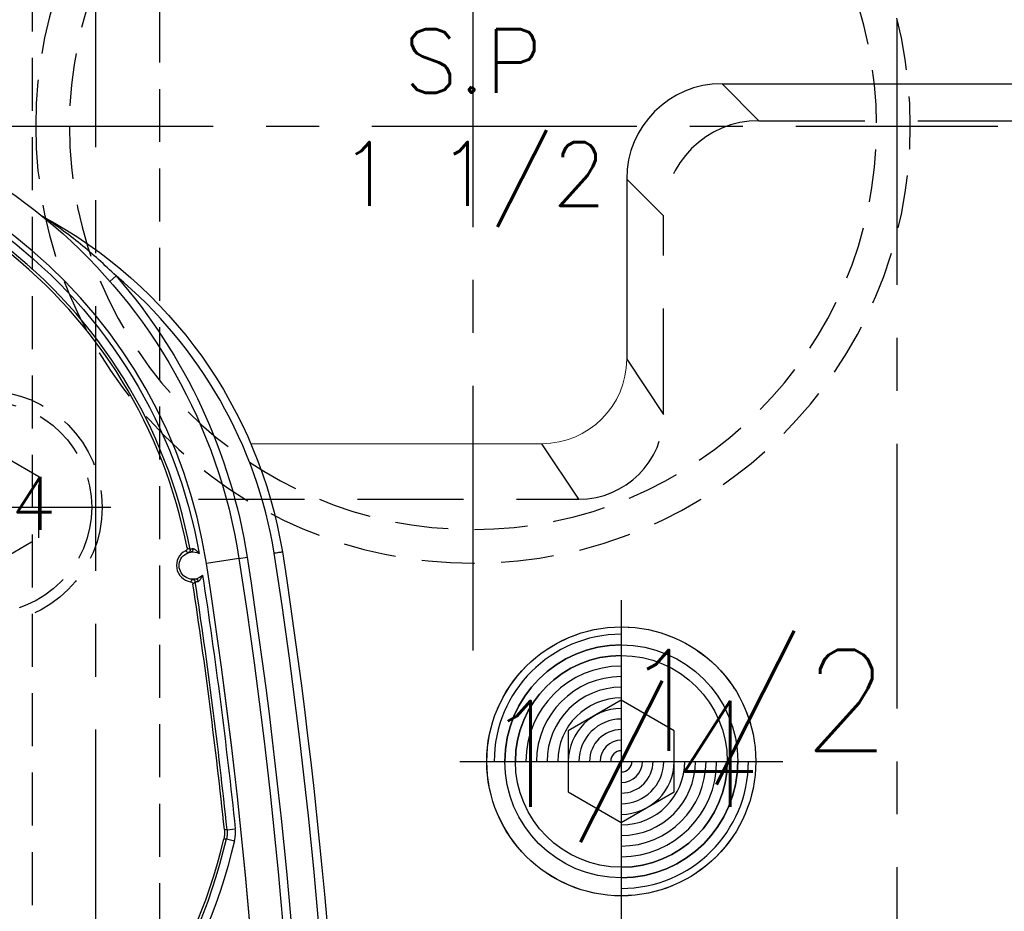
# Model space of a CAD drawing. Extents: x 2651 to 11825, y -3833 to 1075.
# Tile 260 of 656: x 4130 to 4177, y 311 to 353. Entities that reach past the tile are written whole.
import ezdxf
from ezdxf.enums import TextEntityAlignment as Align

# ---------------------------------------------------------------- set-up
doc = ezdxf.new("R2010")
doc.units = 0
doc.header["$LTSCALE"] = 10
for name, pattern in [('CENTER', [2, 1.25, -0.25, 0.25, -0.25]), ('DASHED', [0.75, 0.5, -0.25]), ('HIDDEN', [0.375, 0.25, -0.125])]:
    doc.linetypes.add(name, pattern=pattern)
doc.layers.get('0').update_dxf_attribs({"linetype": 'CONTINUOUS'})
doc.layers.get('Defpoints').update_dxf_attribs({"linetype": 'CONTINUOUS'})
for name, color, linetype in [('1', 7, 'CONTINUOUS'), ('111', 7, 'CONTINUOUS'), ('CEN', 1, 'CENTER'), ('COOL', 150, 'HIDDEN'), ('DIM', 3, 'CONTINUOUS'), ('HIDDEN', 6, 'HIDDEN'), ('PART', 7, 'CONTINUOUS'), ('PIN', 3, 'CONTINUOUS'), ('TEXT', 4, 'CONTINUOUS')]:
    doc.layers.add(name, color=color, linetype=linetype)
doc.styles.get("Standard").update_dxf_attribs({"font": 'romans.shx'})
doc.dimstyles.new('MM& INCH5', dxfattribs={"dimtxt": 5, "dimasz": 2.5, "dimexe": 1, "dimexo": 0.5, "dimtad": 0, "dimrnd": 1.38778e-17, "dimzin": 9, "dimdsep": 46, "dimtxsty": 'Standard', "dimblk": 'CLOSED', "dimcen": 0, "dimclrd": 3, "dimclre": 3, "dimclrt": 3, "dimazin": 2, "dimtfac": 0.75, "dimtofl": 0, "dimtmove": 0, "dimatfit": 3, "dimfxl": 0, "dimtolj": 1, "dimarcsym": 0})
doc.dimstyles.new('T5', dxfattribs={"dimtxt": 5, "dimasz": 4, "dimexe": 1.5, "dimexo": 1, "dimgap": 1.5, "dimtad": 0, "dimrnd": 1.38778e-17, "dimzin": 9, "dimdsep": 46, "dimtxsty": 'Standard', "dimblk": 'CLOSED', "dimcen": 0, "dimclrd": 3, "dimclre": 3, "dimclrt": 3, "dimazin": 2, "dimtfac": 0.75, "dimtofl": 0, "dimtmove": 0, "dimatfit": 3, "dimfxl": 0, "dimtolj": 1, "dimarcsym": 0})

# ---------------------------------------------------------------- blocks, each defined once
blk = doc.blocks.new('DSD')
at = {"layer": '1', "color": 252, "linetype": 'Continuous'}
for p, q in [((508.486, 571.66), (508.779, 571.916)), ((514.577, 558.576), (513.04, 558.338)), ((514.577, 558.576), (514.961, 558.635)), ((514.015, 545.765), (514.402, 545.806)), ((513.988, 545.333), (514.366, 545.244))]:
    blk.add_line(p, q, dxfattribs=at)
at = {"layer": '1', "color": 7, "linetype": 'Continuous', "extrusion": (0, 0, -1)}
for centre, radius, start, end in [((-488.973, 554.617), 25.908, 90, 171.2121), ((-505.511, 575.062), 0.389, 298.2789, 308.9697), ((-494.894, 555.327), 22.022, 118.2789, 170.6823), ((-512.4, 558.239), 0.648, 257.9913, 83.582), ((-512.4, 558.239), 0.648, 83.582, 117.2699), ((-258.538, 518.994), 261.153, 171.21206, 188.78794), ((-258.538, 518.994), 259.08, 171.21206, 188.78794), ((-512.4, 558.239), 0.648, 224.5869, 257.9913)]:
    blk.add_arc(centre, radius, start, end, dxfattribs=at)
at = {"layer": '1', "color": 110, "linetype": 'Continuous'}
for centre, radius, start, end in [((488.973, 554.617), 24.354, 8.7879, 90), ((258.538, 518.994), 257.526, 0, 8.78794)]:
    blk.add_arc(centre, radius, start, end, dxfattribs=at)
at = {"layer": '1', "color": 252, "linetype": 'Continuous'}
for centre, radius, start, end in [((488.973, 554.617), 24.354, 8.7879, 90), ((488.973, 554.617), 23.704, 10.6489, 52.7905), ((494.894, 555.327), 21.633, 9.3224, 50.071), ((258.538, 518.994), 260.764, 351.21206, 8.78754), ((258.538, 518.994), 257.526, 351.21206, 8.78794), ((258.538, 518.994), 256.876, 5.98213, 8.61664), ((487.959, 551.472), 26.743, 305.0137, 346.7286)]:
    blk.add_arc(centre, radius, start, end, dxfattribs=at)
at = {"layer": '1', "color": 252, "linetype": 'Continuous', "extrusion": (0, 0, -1)}
for centre, radius, start, end in [((-488.973, 554.617), 24.093, 127.2095, 169.9667), ((-488.973, 554.617), 26.297, 138.866, 171.2121), ((-258.538, 518.994), 259.469, 171.21206, 188.78794), ((-258.538, 518.994), 257.265, 171.32783, 174.01787), ((-487.959, 551.472), 27.132, 193.2714, 234.9863)]:
    blk.add_arc(centre, radius, start, end, dxfattribs=at)
at = {"layer": '1', "color": 7, "linetype": 'Continuous'}
for centre, radius, start, end in [((488.973, 554.617), 23.581, 10.8903, 52.1843), ((512.4, 558.239), 0.772, 116.1921, 262.3356), ((258.538, 518.994), 256.753, 5.9868, 8.59488), ((487.959, 551.472), 26.62, 305.5251, 346.6816)]:
    blk.add_arc(centre, radius, start, end, dxfattribs=at)
at = {"layer": '1', "color": 252, "linetype": 'Continuous', "extrusion": (0, 0, -1)}
for centre, major_axis, ratio, start_param, end_param in [((512.141, 558.974), (0.065, 0.112), 0.999983, 0.861915, 2.279678), ((512.387, 557.46), (-0.0975, 0.0853), 0.999984, 0.869298, 2.272295)]:
    blk.add_ellipse(centre, major_axis=major_axis, ratio=ratio, start_param=start_param, end_param=end_param, dxfattribs=at)
at = {"layer": '1', "color": 7, "linetype": 'Continuous', "extrusion": (0, 0, -1)}
for centre, major_axis, ratio, start_param, end_param in [((512.313, 559.012), (0.014, -0.129), 0.659067, 4.660995, 6.277384), ((512.562, 557.479), (0.027, -0.127), 0.659458, 3.147397, 4.754006)]:
    blk.add_ellipse(centre, major_axis=major_axis, ratio=ratio, start_param=start_param, end_param=end_param, dxfattribs=at)
at = {"layer": '1', "color": 252, "linetype": 'Continuous'}
blk.add_open_spline([(508.779, 571.916), (508.507, 572.176), (507.962, 572.695), (507.101, 573.423), (506.388, 573.974), (505.891, 574.333), (505.652, 574.499), (505.511, 574.596), (505.426, 574.654), (505.377, 574.687), (505.34, 574.711), (505.331, 574.717), (505.327, 574.72)], degree=3, knots=[0, 0, 0, 0, 0.250029, 0.500054, 0.750068, 0.85008, 0.910086, 0.946085, 0.967709, 0.980612, 0.990462, 1, 1, 1, 1], dxfattribs=at)
at = {"layer": '1', "color": 7, "linetype": 'Continuous'}
for points, knots in [([(512.13, 559.073), (512.131, 559.066), (512.132, 559.052), (512.132, 559.038), (512.13, 559.028), (512.129, 559.023), (512.128, 559.017), (512.125, 559.007), (512.121, 558.997), (512.117, 558.988), (512.115, 558.984), (512.111, 558.978), (512.106, 558.969), (512.099, 558.961), (512.092, 558.954), (512.088, 558.951), (512.083, 558.947), (512.075, 558.94), (512.066, 558.935), (512.06, 558.932)], [0, 0, 0, 0, 0.125, 0.25, 0.25, 0.3125, 0.3125, 0.375, 0.5, 0.5, 0.5625, 0.5625, 0.625, 0.75, 0.75, 0.8125, 0.8125, 0.875, 1, 1, 1, 1]), ([(512.186, 558.851), (512.19, 558.852), (512.194, 558.855), (512.199, 558.856), (512.203, 558.857), (512.208, 558.859), (512.212, 558.86), (512.217, 558.861), (512.221, 558.862), (512.239, 558.867), (512.255, 558.871), (512.269, 558.874), (512.274, 558.875), (512.283, 558.876), (512.299, 558.879), (512.316, 558.881), (512.328, 558.883)], [0, 0, 0, 0, 0.125, 0.25, 0.375, 0.375, 0.4375, 0.4375, 0.5, 0.625, 0.75, 0.75, 0.8125, 0.8125, 0.875, 1, 1, 1, 1]), ([(512.397, 559.027), (512.387, 559.026), (512.378, 559.025), (512.364, 559.023), (512.359, 559.023), (512.354, 559.022), (512.35, 559.021), (512.345, 559.02), (512.336, 559.018), (512.32, 559.014), (512.308, 559.011), (512.304, 559.009), (512.299, 559.008), (512.295, 559.007), (512.29, 559.005), (512.286, 559.004), (512.281, 559.002), (512.277, 559.001), (512.273, 558.997), (512.268, 558.998)], [0, 0, 0, 0, 0.125, 0.125, 0.1875, 0.1875, 0.21875, 0.21875, 0.25, 0.375, 0.5, 0.5, 0.5625, 0.5625, 0.625, 0.625, 0.75, 0.875, 1, 1, 1, 1]), ([(512.698, 558.814), (512.695, 558.818), (512.692, 558.821), (512.689, 558.825), (512.686, 558.828), (512.683, 558.832), (512.676, 558.841), (512.671, 558.847), (512.654, 558.866), (512.643, 558.878), (512.62, 558.901), (512.608, 558.913), (512.584, 558.934), (512.571, 558.945), (512.556, 558.957), (512.552, 558.96), (512.546, 558.965), (512.536, 558.972), (512.526, 558.979), (512.506, 558.992), (512.492, 559), (512.476, 559.008), (512.471, 559.01), (512.465, 559.013), (512.461, 559.015), (512.451, 559.018), (512.444, 559.021), (512.43, 559.025), (512.424, 559.026), (512.415, 559.027), (512.411, 559.027), (512.406, 559.028), (512.401, 559.028), (512.397, 559.027)], [0, 0, 0, 0, 0.015625, 0.015625, 0.03125, 0.0625, 0.0625, 0.125, 0.125, 0.25, 0.25, 0.375, 0.375, 0.5, 0.5, 0.53125, 0.53125, 0.5625, 0.625, 0.625, 0.75, 0.75, 0.78125, 0.78125, 0.8125, 0.8125, 0.875, 0.875, 0.9375, 0.9375, 0.96875, 0.96875, 1, 1, 1, 1]), ([(516.241, 558.831), (516.255, 558.833), (516.268, 558.835), (516.282, 558.838), (516.325, 558.844), (516.367, 558.851), (516.406, 558.857), (516.445, 558.864), (516.481, 558.869), (516.511, 558.874), (516.542, 558.879), (516.568, 558.883), (516.586, 558.886), (516.605, 558.889), (516.617, 558.891), (516.621, 558.892), (516.626, 558.892)], [0, 0, 0, 0, 0.067918, 0.067918, 0.067918, 0.282665, 0.282665, 0.282665, 0.497412, 0.497412, 0.497412, 0.712159, 0.712159, 0.712159, 0.926902, 1, 1, 1, 1]), ([(512.646, 557.492), (512.65, 557.493), (512.655, 557.494), (512.659, 557.496), (512.668, 557.499), (512.677, 557.504), (512.685, 557.51), (512.689, 557.513), (512.694, 557.516), (512.697, 557.519), (512.705, 557.526), (512.711, 557.531), (512.727, 557.547), (512.737, 557.558), (512.749, 557.573), (512.752, 557.577), (512.757, 557.583), (512.759, 557.587), (512.766, 557.596), (512.771, 557.603), (512.784, 557.623), (512.792, 557.636), (512.808, 557.665), (512.816, 557.679), (512.827, 557.701), (512.83, 557.708), (512.837, 557.723), (512.84, 557.731), (512.847, 557.746), (512.851, 557.757), (512.857, 557.771), (512.859, 557.777), (512.862, 557.784)], [0, 0, 0, 0, 0.03125, 0.03125, 0.0625, 0.125, 0.125, 0.15625, 0.15625, 0.1875, 0.1875, 0.25, 0.25, 0.375, 0.375, 0.40625, 0.40625, 0.4375, 0.4375, 0.5, 0.5, 0.625, 0.625, 0.75, 0.75, 0.8125, 0.8125, 0.875, 0.875, 0.9375, 0.96875, 1, 1, 1, 1]), ([(512.297, 557.474), (512.304, 557.473), (512.318, 557.47), (512.331, 557.465), (512.34, 557.461), (512.344, 557.458), (512.349, 557.455), (512.358, 557.45), (512.366, 557.443), (512.373, 557.436), (512.376, 557.433), (512.38, 557.428), (512.387, 557.42), (512.392, 557.411), (512.397, 557.402), (512.399, 557.398), (512.401, 557.392), (512.405, 557.382), (512.407, 557.372), (512.408, 557.365)], [0, 0, 0, 0, 0.125, 0.25, 0.25, 0.3125, 0.3125, 0.375, 0.5, 0.5, 0.5625, 0.5625, 0.625, 0.75, 0.75, 0.8125, 0.8125, 0.875, 1, 1, 1, 1]), ([(512.535, 557.606), (512.523, 557.603), (512.512, 557.601), (512.496, 557.598), (512.491, 557.598), (512.481, 557.596), (512.476, 557.596), (512.463, 557.594), (512.446, 557.592), (512.432, 557.592), (512.426, 557.593), (512.422, 557.589), (512.417, 557.593), (512.412, 557.589), (512.408, 557.592), (512.396, 557.586), (512.398, 557.594), (512.385, 557.587), (512.389, 557.59)], [0, 0, 0, 0, 0.125, 0.125, 0.1875, 0.1875, 0.25, 0.25, 0.375, 0.5, 0.5, 0.5625, 0.5625, 0.625, 0.625, 0.75, 0.875, 1, 1, 1, 1]), ([(512.515, 557.48), (512.52, 557.481), (512.524, 557.48), (512.529, 557.48), (512.534, 557.479), (512.538, 557.479), (512.543, 557.479), (512.548, 557.479), (512.552, 557.48), (512.569, 557.48), (512.584, 557.481), (512.59, 557.482), (512.595, 557.483), (512.6, 557.483), (512.604, 557.484), (512.609, 557.484), (512.622, 557.486), (512.637, 557.489), (512.647, 557.492)], [0, 0, 0, 0, 0.125, 0.25, 0.375, 0.375, 0.4375, 0.4375, 0.5, 0.625, 0.75, 0.75, 0.78125, 0.78125, 0.8125, 0.8125, 0.875, 1, 1, 1, 1])]:
    blk.add_open_spline(points, degree=3, knots=knots, dxfattribs=at)
at = {"layer": '1', "color": 252, "linetype": 'Continuous'}
for points in [[(512.06, 558.932), (512.102, 558.907), (512.143, 558.88), (512.184, 558.852)], [(512.269, 558.998), (512.245, 559.011), (512.199, 559.037), (512.153, 559.061), (512.13, 559.073)], [(512.389, 557.59), (512.359, 557.549), (512.329, 557.511), (512.297, 557.474)], [(512.408, 557.365), (512.426, 557.383), (512.462, 557.42), (512.497, 557.46), (512.515, 557.48)], [(514.015, 545.765), (513.974, 545.768), (513.933, 545.77), (513.891, 545.773)], [(514.366, 545.244), (514.377, 545.29), (514.395, 545.383), (514.41, 545.523), (514.413, 545.664), (514.407, 545.758), (514.402, 545.806)], [(513.863, 545.34), (513.905, 545.337), (513.946, 545.335), (513.988, 545.333)]]:
    blk.add_open_spline(points, degree=3, dxfattribs=at)
at = {"layer": '1', "color": 7, "linetype": 'Continuous'}
for points in [[(513.891, 545.773), (513.895, 545.737), (513.9, 545.664), (513.897, 545.555), (513.886, 545.447), (513.872, 545.375), (513.863, 545.34)], [(514.015, 545.765), (514.019, 545.729), (514.024, 545.656), (514.021, 545.548), (514.01, 545.44), (513.996, 545.368), (513.988, 545.333)]]:
    blk.add_open_spline(points, degree=3, dxfattribs=at)
blk = doc.blocks.new('*D142')
at = {"layer": 'Defpoints', "color": 0}
for p in [(4171.684, 387.642), (3870.047, 319.642), (3896.684, 319.642)]:
    blk.add_point(p, dxfattribs=at)
at = {"layer": 'DIM', "color": 3, "lineweight": -2}
blk.add_line((3896.184, 319.642), (3870.047, 319.642), dxfattribs=at)
at = {"layer": 'DIM', "color": 3, "insert": (3849.184, 319.642), "char_height": 5, "attachment_point": 5}
blk.add_mtext('\\A1;68 [2.677]', dxfattribs=at)
blk = doc.blocks.new('_Closed')
at = {"color": 0, "linetype": 'ByBlock', "lineweight": -2}
for p, q in [((-1, 0.167), (0, 0)), ((-1, 0.167), (-1, -0.167)), ((0, 0), (-1, -0.167)), ((0, 0), (-1, 0))]:
    blk.add_line(p, q, dxfattribs=at)
blk = doc.blocks.new('*D143')
at = {"layer": 'Defpoints', "color": 0}
for p in [(4171.684, 387.642), (3870.047, 255.642), (3896.684, 255.642)]:
    blk.add_point(p, dxfattribs=at)
at = {"layer": 'DIM', "color": 3, "lineweight": -2}
blk.add_line((3896.184, 255.642), (3870.047, 255.642), dxfattribs=at)
at = {"layer": 'DIM', "color": 3, "insert": (3847.041, 255.642), "char_height": 5, "attachment_point": 5}
blk.add_mtext('\\A1;132 [5.197]', dxfattribs=at)
blk = doc.blocks.new('*D144')
at = {"layer": 'Defpoints', "color": 0}
for p in [(4171.684, 387.642), (3870.047, 263.642), (3962.156, 262.642)]:
    blk.add_point(p, dxfattribs=at)
at = {"layer": 'DIM', "color": 3, "lineweight": -2}
for p, q in [((3875.047, 263.642), (3870.047, 263.642)), ((3880.047, 262.642), (3875.047, 263.642)), ((3961.656, 262.642), (3880.047, 262.642))]:
    blk.add_line(p, q, dxfattribs=at)
at = {"layer": 'DIM', "color": 3, "insert": (3847.041, 263.642), "char_height": 5, "attachment_point": 5}
blk.add_mtext('\\A1;125 [4.921]', dxfattribs=at)
blk = doc.blocks.new('*D145')
at = {"layer": 'Defpoints', "color": 0}
for p in [(4171.684, 387.642), (3870.047, 212.642), (3896.684, 212.642)]:
    blk.add_point(p, dxfattribs=at)
at = {"layer": 'DIM', "color": 3, "lineweight": -2}
blk.add_line((3896.184, 212.642), (3870.047, 212.642), dxfattribs=at)
at = {"layer": 'DIM', "color": 3, "insert": (3849.422, 212.642), "char_height": 5, "attachment_point": 5}
blk.add_mtext('\\A1;175 [6.89]', dxfattribs=at)
blk = doc.blocks.new('*D146')
at = {"layer": 'Defpoints', "color": 0}
for p in [(4171.684, 387.642), (3870.047, 182.642), (3896.684, 182.642)]:
    blk.add_point(p, dxfattribs=at)
at = {"layer": 'DIM', "color": 3, "lineweight": -2}
blk.add_line((3896.184, 182.642), (3870.047, 182.642), dxfattribs=at)
at = {"layer": 'DIM', "color": 3, "insert": (3846.684, 182.642), "char_height": 5, "attachment_point": 5}
blk.add_mtext('\\A1;205 [8.071]', dxfattribs=at)
blk = doc.blocks.new('*D147')
at = {"layer": 'Defpoints', "color": 0}
for p in [(4171.684, 387.642), (3870.047, 162.642), (3896.684, 162.642)]:
    blk.add_point(p, dxfattribs=at)
at = {"layer": 'DIM', "color": 3, "lineweight": -2}
blk.add_line((3896.184, 162.642), (3870.047, 162.642), dxfattribs=at)
at = {"layer": 'DIM', "color": 3, "insert": (3846.684, 162.642), "char_height": 5, "attachment_point": 5}
blk.add_mtext('\\A1;225 [8.858]', dxfattribs=at)
blk = doc.blocks.new('*D148')
at = {"layer": 'Defpoints', "color": 0}
for p in [(4171.684, 387.642), (3870.047, 119.642), (3896.684, 119.642)]:
    blk.add_point(p, dxfattribs=at)
at = {"layer": 'DIM', "color": 3, "lineweight": -2}
blk.add_line((3896.184, 119.642), (3870.047, 119.642), dxfattribs=at)
at = {"layer": 'DIM', "color": 3, "insert": (3844.303, 119.642), "char_height": 5, "attachment_point": 5}
blk.add_mtext('\\A1;268 [10.551]', dxfattribs=at)
blk = doc.blocks.new('*D149')
at = {"layer": 'Defpoints', "color": 0}
for p in [(4171.684, 387.642), (3870.047, 12.642), (3896.684, 12.642)]:
    blk.add_point(p, dxfattribs=at)
at = {"layer": 'DIM', "color": 3, "lineweight": -2}
blk.add_line((3896.184, 12.642), (3870.047, 12.642), dxfattribs=at)
at = {"layer": 'DIM', "color": 3, "insert": (3844.303, 12.642), "char_height": 5, "attachment_point": 5}
blk.add_mtext('\\A1;375 [14.764]', dxfattribs=at)
blk = doc.blocks.new('*D150')
at = {"layer": 'Defpoints', "color": 0}
for p in [(4171.684, 387.642), (3870.047, 55.642), (3896.684, 55.642)]:
    blk.add_point(p, dxfattribs=at)
at = {"layer": 'DIM', "color": 3, "lineweight": -2}
blk.add_line((3896.184, 55.642), (3870.047, 55.642), dxfattribs=at)
at = {"layer": 'DIM', "color": 3, "insert": (3844.303, 55.642), "char_height": 5, "attachment_point": 5}
blk.add_mtext('\\A1;332 [13.071]', dxfattribs=at)
blk = doc.blocks.new('*D151')
at = {"layer": 'Defpoints', "color": 0}
for p in [(4171.684, 387.642), (3870.047, -22.358), (3962.156, -22.358)]:
    blk.add_point(p, dxfattribs=at)
at = {"layer": 'DIM', "color": 3, "lineweight": -2}
blk.add_line((3961.656, -22.358), (3870.047, -22.358), dxfattribs=at)
at = {"layer": 'DIM', "color": 3, "insert": (3844.303, -22.358), "char_height": 5, "attachment_point": 5}
blk.add_mtext('\\A1;410 [16.142]', dxfattribs=at)
blk = doc.blocks.new('*D152')
at = {"layer": 'Defpoints', "color": 0}
for p in [(4171.684, 387.642), (3870.047, -84.358), (3941.504, -84.358)]:
    blk.add_point(p, dxfattribs=at)
at = {"layer": 'DIM', "color": 3, "lineweight": -2}
blk.add_line((3941.004, -84.358), (3870.047, -84.358), dxfattribs=at)
at = {"layer": 'DIM', "color": 3, "insert": (3844.303, -84.358), "char_height": 5, "attachment_point": 5}
blk.add_mtext('\\A1;472 [18.583]', dxfattribs=at)
blk = doc.blocks.new('*D153')
at = {"layer": 'Defpoints', "color": 0}
for p in [(4171.684, 387.642), (3870.047, -57.358), (4069.264, -57.358)]:
    blk.add_point(p, dxfattribs=at)
at = {"layer": 'DIM', "color": 3, "lineweight": -2}
blk.add_line((4068.764, -57.358), (3870.047, -57.358), dxfattribs=at)
at = {"layer": 'DIM', "color": 3, "insert": (3846.684, -57.358), "char_height": 5, "attachment_point": 5}
blk.add_mtext('\\A1;445 [17.52]', dxfattribs=at)
blk = doc.blocks.new('*D154')
at = {"layer": 'Defpoints', "color": 0}
for p in [(4171.684, 387.642), (3870.047, -104.358), (4071.444, -104.358)]:
    blk.add_point(p, dxfattribs=at)
at = {"layer": 'DIM', "color": 3, "lineweight": -2}
blk.add_line((4070.944, -104.358), (3870.047, -104.358), dxfattribs=at)
at = {"layer": 'DIM', "color": 3, "insert": (3846.684, -104.358), "char_height": 5, "attachment_point": 5}
blk.add_mtext('\\A1;492 [19.37]', dxfattribs=at)
blk = doc.blocks.new('*D155')
at = {"layer": 'Defpoints', "color": 0}
for p in [(4171.684, 387.642), (3870.047, -124.358), (4057.484, -124.358)]:
    blk.add_point(p, dxfattribs=at)
at = {"layer": 'DIM', "color": 3, "lineweight": -2}
blk.add_line((4056.984, -124.358), (3870.047, -124.358), dxfattribs=at)
at = {"layer": 'DIM', "color": 3, "insert": (3844.303, -124.358), "char_height": 5, "attachment_point": 5}
blk.add_mtext('\\A1;512 [20.157]', dxfattribs=at)
blk = doc.blocks.new('*D177')
at = {"layer": 'Defpoints', "color": 0}
for p in [(4171.684, 387.642), (4446.684, 319.642), (4473.321, 319.642)]:
    blk.add_point(p, dxfattribs=at)
at = {"layer": 'DIM', "color": 3, "lineweight": -2}
blk.add_line((4447.184, 319.642), (4473.321, 319.642), dxfattribs=at)
at = {"layer": 'DIM', "color": 3, "insert": (4494.184, 319.642), "char_height": 5, "attachment_point": 5}
blk.add_mtext('\\A1;68 [2.677]', dxfattribs=at)
blk = doc.blocks.new('*D178')
at = {"layer": 'Defpoints', "color": 0}
for p in [(4171.684, 387.642), (4446.684, 255.642), (4473.321, 255.642)]:
    blk.add_point(p, dxfattribs=at)
at = {"layer": 'DIM', "color": 3, "lineweight": -2}
blk.add_line((4447.184, 255.642), (4473.321, 255.642), dxfattribs=at)
at = {"layer": 'DIM', "color": 3, "insert": (4496.327, 255.642), "char_height": 5, "attachment_point": 5}
blk.add_mtext('\\A1;132 [5.197]', dxfattribs=at)
blk = doc.blocks.new('*D179')
at = {"layer": 'Defpoints', "color": 0}
for p in [(4171.684, 387.642), (4473.321, 263.642), (4381.212, 262.642)]:
    blk.add_point(p, dxfattribs=at)
at = {"layer": 'DIM', "color": 3, "lineweight": -2}
for p, q in [((4463.321, 262.642), (4468.321, 263.642)), ((4468.321, 263.642), (4473.321, 263.642)), ((4381.712, 262.642), (4463.321, 262.642))]:
    blk.add_line(p, q, dxfattribs=at)
at = {"layer": 'DIM', "color": 3, "insert": (4496.327, 263.642), "char_height": 5, "attachment_point": 5}
blk.add_mtext('\\A1;125 [4.921]', dxfattribs=at)
blk = doc.blocks.new('*D180')
at = {"layer": 'Defpoints', "color": 0}
for p in [(4171.684, 387.642), (4446.684, 212.642), (4473.321, 212.642)]:
    blk.add_point(p, dxfattribs=at)
at = {"layer": 'DIM', "color": 3, "lineweight": -2}
blk.add_line((4447.184, 212.642), (4473.321, 212.642), dxfattribs=at)
at = {"layer": 'DIM', "color": 3, "insert": (4493.946, 212.642), "char_height": 5, "attachment_point": 5}
blk.add_mtext('\\A1;175 [6.89]', dxfattribs=at)
blk = doc.blocks.new('*D181')
at = {"layer": 'Defpoints', "color": 0}
for p in [(4171.684, 387.642), (4446.684, 182.642), (4473.321, 182.642)]:
    blk.add_point(p, dxfattribs=at)
at = {"layer": 'DIM', "color": 3, "lineweight": -2}
blk.add_line((4447.184, 182.642), (4473.321, 182.642), dxfattribs=at)
at = {"layer": 'DIM', "color": 3, "insert": (4496.684, 182.642), "char_height": 5, "attachment_point": 5}
blk.add_mtext('\\A1;205 [8.071]', dxfattribs=at)
blk = doc.blocks.new('*D182')
at = {"layer": 'Defpoints', "color": 0}
for p in [(4171.684, 387.642), (4446.684, 162.642), (4473.321, 162.642)]:
    blk.add_point(p, dxfattribs=at)
at = {"layer": 'DIM', "color": 3, "lineweight": -2}
blk.add_line((4447.184, 162.642), (4473.321, 162.642), dxfattribs=at)
at = {"layer": 'DIM', "color": 3, "insert": (4496.684, 162.642), "char_height": 5, "attachment_point": 5}
blk.add_mtext('\\A1;225 [8.858]', dxfattribs=at)
blk = doc.blocks.new('*D183')
at = {"layer": 'Defpoints', "color": 0}
for p in [(4171.684, 387.642), (4446.684, 119.642), (4473.321, 119.642)]:
    blk.add_point(p, dxfattribs=at)
at = {"layer": 'DIM', "color": 3, "lineweight": -2}
blk.add_line((4447.184, 119.642), (4473.321, 119.642), dxfattribs=at)
at = {"layer": 'DIM', "color": 3, "insert": (4499.065, 119.642), "char_height": 5, "attachment_point": 5}
blk.add_mtext('\\A1;268 [10.551]', dxfattribs=at)
blk = doc.blocks.new('*D184')
at = {"layer": 'Defpoints', "color": 0}
for p in [(4171.684, 387.642), (4446.684, 12.642), (4473.321, 12.642)]:
    blk.add_point(p, dxfattribs=at)
at = {"layer": 'DIM', "color": 3, "lineweight": -2}
blk.add_line((4447.184, 12.642), (4473.321, 12.642), dxfattribs=at)
at = {"layer": 'DIM', "color": 3, "insert": (4499.065, 12.642), "char_height": 5, "attachment_point": 5}
blk.add_mtext('\\A1;375 [14.764]', dxfattribs=at)
blk = doc.blocks.new('*D185')
at = {"layer": 'Defpoints', "color": 0}
for p in [(4171.684, 387.642), (4446.684, 55.642), (4473.321, 55.642)]:
    blk.add_point(p, dxfattribs=at)
at = {"layer": 'DIM', "color": 3, "lineweight": -2}
blk.add_line((4447.184, 55.642), (4473.321, 55.642), dxfattribs=at)
at = {"layer": 'DIM', "color": 3, "insert": (4499.065, 55.642), "char_height": 5, "attachment_point": 5}
blk.add_mtext('\\A1;332 [13.071]', dxfattribs=at)
blk = doc.blocks.new('*D186')
at = {"layer": 'Defpoints', "color": 0}
for p in [(4171.684, 387.642), (4381.212, -22.358), (4473.321, -22.358)]:
    blk.add_point(p, dxfattribs=at)
at = {"layer": 'DIM', "color": 3, "lineweight": -2}
blk.add_line((4381.712, -22.358), (4473.321, -22.358), dxfattribs=at)
at = {"layer": 'DIM', "color": 3, "insert": (4499.065, -22.358), "char_height": 5, "attachment_point": 5}
blk.add_mtext('\\A1;410 [16.142]', dxfattribs=at)
blk = doc.blocks.new('*D187')
at = {"layer": 'Defpoints', "color": 0}
for p in [(4171.684, 387.642), (4274.104, -57.358), (4473.321, -57.358)]:
    blk.add_point(p, dxfattribs=at)
at = {"layer": 'DIM', "color": 3, "lineweight": -2}
blk.add_line((4274.604, -57.358), (4473.321, -57.358), dxfattribs=at)
at = {"layer": 'DIM', "color": 3, "insert": (4496.684, -57.358), "char_height": 5, "attachment_point": 5}
blk.add_mtext('\\A1;445 [17.52]', dxfattribs=at)
blk = doc.blocks.new('*D188')
at = {"layer": 'Defpoints', "color": 0}
for p in [(4171.684, 387.642), (4271.924, -104.358), (4473.321, -104.358)]:
    blk.add_point(p, dxfattribs=at)
at = {"layer": 'DIM', "color": 3, "lineweight": -2}
blk.add_line((4272.424, -104.358), (4473.321, -104.358), dxfattribs=at)
at = {"layer": 'DIM', "color": 3, "insert": (4496.684, -104.358), "char_height": 5, "attachment_point": 5}
blk.add_mtext('\\A1;492 [19.37]', dxfattribs=at)
blk = doc.blocks.new('*D189')
at = {"layer": 'Defpoints', "color": 0}
for p in [(4171.684, 387.642), (4285.884, -124.358), (4473.321, -124.358)]:
    blk.add_point(p, dxfattribs=at)
at = {"layer": 'DIM', "color": 3, "lineweight": -2}
blk.add_line((4286.384, -124.358), (4473.321, -124.358), dxfattribs=at)
at = {"layer": 'DIM', "color": 3, "insert": (4499.065, -124.358), "char_height": 5, "attachment_point": 5}
blk.add_mtext('\\A1;512 [20.157]', dxfattribs=at)
blk = doc.blocks.new('*D191')
at = {"layer": 'Defpoints', "color": 0}
for p in [(4171.684, 387.642), (3870.047, 190.642), (4098.024, 184.442)]:
    blk.add_point(p, dxfattribs=at)
at = {"layer": 'DIM', "color": 3, "lineweight": -2}
for p, q in [((3875.047, 190.642), (3870.047, 190.642)), ((3880.047, 184.442), (3875.047, 190.642)), ((4097.524, 184.442), (3880.047, 184.442))]:
    blk.add_line(p, q, dxfattribs=at)
at = {"layer": 'DIM', "color": 3, "insert": (3851.446, 190.642), "char_height": 5, "attachment_point": 5}
blk.add_mtext('\\A1;203.2 [8]', dxfattribs=at)
blk = doc.blocks.new('*D192')
at = {"layer": 'Defpoints', "color": 0}
for p in [(4171.684, 387.642), (3870.047, 32.042), (4076.434, 32.042)]:
    blk.add_point(p, dxfattribs=at)
at = {"layer": 'DIM', "color": 3, "lineweight": -2}
blk.add_line((4075.934, 32.042), (3870.047, 32.042), dxfattribs=at)
at = {"layer": 'DIM', "color": 3, "insert": (3849.065, 32.042), "char_height": 5, "attachment_point": 5}
blk.add_mtext('\\A1;355.6 [14]', dxfattribs=at)
blk = doc.blocks.new('*D193')
at = {"layer": 'Defpoints', "color": 0}
for p in [(4171.684, 387.642), (4401.864, -82.358), (4473.321, -82.358)]:
    blk.add_point(p, dxfattribs=at)
at = {"layer": 'DIM', "color": 3, "lineweight": -2}
blk.add_line((4402.364, -82.358), (4473.321, -82.358), dxfattribs=at)
at = {"layer": 'DIM', "color": 3, "insert": (4499.065, -82.358), "char_height": 5, "attachment_point": 5}
blk.add_mtext('\\A1;470 [18.504]', dxfattribs=at)
blk = doc.blocks.new('*D194')
at = {"layer": 'Defpoints', "color": 0}
for p in [(4171.684, 387.642), (3974.684, -117.538), (3974.684, -149.953)]:
    blk.add_point(p, dxfattribs=at)
at = {"layer": 'DIM', "color": 3, "lineweight": -2}
blk.add_line((3974.684, -118.038), (3974.684, -149.953), dxfattribs=at)
at = {"layer": 'DIM', "color": 3, "insert": (3974.684, -172.959), "char_height": 5, "attachment_point": 5, "rotation": 90}
blk.add_mtext('\\A1;197 [7.756]', dxfattribs=at)
blk = doc.blocks.new('*D195')
at = {"layer": 'Defpoints', "color": 0}
for p in [(4171.684, 387.642), (4046.684, -137.358), (4046.684, -149.953)]:
    blk.add_point(p, dxfattribs=at)
at = {"layer": 'DIM', "color": 3, "lineweight": -2}
blk.add_line((4046.684, -137.858), (4046.684, -149.953), dxfattribs=at)
at = {"layer": 'DIM', "color": 3, "insert": (4046.684, -172.959), "char_height": 5, "attachment_point": 5, "rotation": 90}
blk.add_mtext('\\A1;125 [4.921]', dxfattribs=at)
blk = doc.blocks.new('*D196')
at = {"layer": 'Defpoints', "color": 0}
for p in [(4171.684, 387.642), (4064.684, -131.558), (4064.684, -149.953)]:
    blk.add_point(p, dxfattribs=at)
at = {"layer": 'DIM', "color": 3, "lineweight": -2}
blk.add_line((4064.684, -132.058), (4064.684, -149.953), dxfattribs=at)
at = {"layer": 'DIM', "color": 3, "insert": (4064.684, -172.959), "char_height": 5, "attachment_point": 5, "rotation": 90}
blk.add_mtext('\\A1;107 [4.213]', dxfattribs=at)
blk = doc.blocks.new('*D197')
at = {"layer": 'Defpoints', "color": 0}
for p in [(4171.684, 387.642), (4086.684, -119.598), (4086.684, -149.953)]:
    blk.add_point(p, dxfattribs=at)
at = {"layer": 'DIM', "color": 3, "lineweight": -2}
blk.add_line((4086.684, -120.098), (4086.684, -149.953), dxfattribs=at)
at = {"layer": 'DIM', "color": 3, "insert": (4086.684, -170.935), "char_height": 5, "attachment_point": 5, "rotation": 90}
blk.add_mtext('\\A1;85 [3.346]', dxfattribs=at)
blk = doc.blocks.new('*D198')
at = {"layer": 'Defpoints', "color": 0}
for p in [(4171.684, 387.642), (4096.684, -84.778), (4096.684, -149.953)]:
    blk.add_point(p, dxfattribs=at)
at = {"layer": 'DIM', "color": 3, "lineweight": -2}
blk.add_line((4096.684, -85.278), (4096.684, -149.953), dxfattribs=at)
at = {"layer": 'DIM', "color": 3, "insert": (4096.684, -170.935), "char_height": 5, "attachment_point": 5, "rotation": 90}
blk.add_mtext('\\A1;75 [2.953]', dxfattribs=at)
blk = doc.blocks.new('*D199')
at = {"layer": 'Defpoints', "color": 0}
for p in [(4171.684, 387.642), (4256.684, -119.598), (4256.684, -149.953)]:
    blk.add_point(p, dxfattribs=at)
at = {"layer": 'DIM', "color": 3, "lineweight": -2}
blk.add_line((4256.684, -120.098), (4256.684, -149.953), dxfattribs=at)
at = {"layer": 'DIM', "color": 3, "insert": (4256.684, -170.935), "char_height": 5, "attachment_point": 5, "rotation": 90}
blk.add_mtext('\\A1;85 [3.346]', dxfattribs=at)
blk = doc.blocks.new('*D200')
at = {"layer": 'Defpoints', "color": 0}
for p in [(4171.684, 387.642), (4278.684, -131.558), (4278.684, -149.953)]:
    blk.add_point(p, dxfattribs=at)
at = {"layer": 'DIM', "color": 3, "lineweight": -2}
blk.add_line((4278.684, -132.058), (4278.684, -149.953), dxfattribs=at)
at = {"layer": 'DIM', "color": 3, "insert": (4278.684, -172.959), "char_height": 5, "attachment_point": 5, "rotation": 90}
blk.add_mtext('\\A1;107 [4.213]', dxfattribs=at)
blk = doc.blocks.new('*D201')
at = {"layer": 'Defpoints', "color": 0}
for p in [(4171.684, 387.642), (4296.684, -137.358), (4296.684, -149.953)]:
    blk.add_point(p, dxfattribs=at)
at = {"layer": 'DIM', "color": 3, "lineweight": -2}
blk.add_line((4296.684, -137.858), (4296.684, -149.953), dxfattribs=at)
at = {"layer": 'DIM', "color": 3, "insert": (4296.684, -172.959), "char_height": 5, "attachment_point": 5, "rotation": 90}
blk.add_mtext('\\A1;125 [4.921]', dxfattribs=at)
blk = doc.blocks.new('*D202')
at = {"layer": 'Defpoints', "color": 0}
for p in [(4171.684, 387.642), (4246.684, -84.778), (4246.684, -149.953)]:
    blk.add_point(p, dxfattribs=at)
at = {"layer": 'DIM', "color": 3, "lineweight": -2}
blk.add_line((4246.684, -85.278), (4246.684, -149.953), dxfattribs=at)
at = {"layer": 'DIM', "color": 3, "insert": (4246.684, -170.935), "char_height": 5, "attachment_point": 5, "rotation": 90}
blk.add_mtext('\\A1;75 [2.953]', dxfattribs=at)
blk = doc.blocks.new('*D203')
at = {"layer": 'Defpoints', "color": 0}
for p in [(4171.684, 387.642), (4368.684, -115.538), (4368.684, -149.953)]:
    blk.add_point(p, dxfattribs=at)
at = {"layer": 'DIM', "color": 3, "lineweight": -2}
blk.add_line((4368.684, -116.038), (4368.684, -149.953), dxfattribs=at)
at = {"layer": 'DIM', "color": 3, "insert": (4368.684, -172.959), "char_height": 5, "attachment_point": 5, "rotation": 90}
blk.add_mtext('\\A1;197 [7.756]', dxfattribs=at)
blk = doc.blocks.new('*U258', base_point=(501.24, 2534.692))
at = {"layer": 'CEN'}
for p, q in [((501.24, 2559.46), (501.24, 2509.924)), ((476.472, 2534.692), (526.008, 2534.692))]:
    blk.add_line(p, q, dxfattribs=at)
at = {"layer": 'HIDDEN', "color": 110}
for radius in [20.64, 19.05]:
    blk.add_circle((501.24, 2534.692), radius, dxfattribs=at)
blk = doc.blocks.new('*U261', base_point=(844.354, 2561.285))
for p, q in [((844.354, 2564.172), (841.854, 2562.729)), ((846.854, 2562.729), (844.354, 2564.172)), ((841.854, 2562.729), (841.853, 2559.842)), ((846.854, 2559.842), (846.854, 2562.729)), ((841.853, 2559.842), (844.354, 2558.398)), ((844.354, 2558.398), (846.854, 2559.842))]:
    blk.add_line(p, q)
for radius in [5.5, 5]:
    blk.add_circle((844.354, 2561.285), radius)
at = {"layer": 'CEN'}
for p, q in [((844.354, 2567.885), (844.354, 2554.685)), ((837.754, 2561.285), (850.954, 2561.285))]:
    blk.add_line(p, q, dxfattribs=at)
blk = doc.blocks.new('*D279')
at = {"layer": 'Defpoints', "color": 0}
for p in [(4171.684, 387.642), (3870.047, -67.358), (3896.684, -67.358)]:
    blk.add_point(p, dxfattribs=at)
at = {"layer": 'DIM', "color": 3, "lineweight": -2}
blk.add_line((3896.184, -67.358), (3870.047, -67.358), dxfattribs=at)
at = {"layer": 'DIM', "color": 3, "insert": (3844.303, -67.358), "char_height": 5, "attachment_point": 5}
blk.add_mtext('\\A1;455 [17.913]', dxfattribs=at)
blk = doc.blocks.new('A$C2C2739AE')
at = {"layer": '111', "color": 110, "linetype": 'DASHED'}
for p, q in [((-8.246, 162), (-6.5, 160.254)), ((-6.5, 160.254), (6.5, 160.254)), ((-11, 155.754), (-12.746, 157.5)), ((-11, 146.38), (-11, 155.754)), ((-12.746, 149), (-11, 146.38)), ((-15, 142.38), (-16.746, 145)), ((-32.954, 142.38), (-15, 142.38))]:
    blk.add_line(p, q, dxfattribs=at)
at = {"layer": '111', "color": 110, "linetype": 'Continuous'}
for p, q in [((-8.246, 162), (8.246, 162)), ((-12.746, 157.5), (-12.746, 149))]:
    blk.add_line(p, q, dxfattribs=at)
at = {"layer": '111', "color": 110, "linetype": 'Continuous', "lineweight": 0}
blk.add_line((-16.746, 145), (-30.487, 145), dxfattribs=at)
at = {"layer": '111', "color": 110, "linetype": 'Continuous'}
blk.add_arc((-8.246, 157.5), 4.5, 90, 180, dxfattribs=at)
at = {"layer": '111', "color": 110, "linetype": 'DASHED'}
for centre, radius, start, end in [((-6.5, 155.754), 4.5, 90, 180), ((-15, 146.38), 4, 270, 0)]:
    blk.add_arc(centre, radius, start, end, dxfattribs=at)
at = {"layer": '111', "color": 110, "linetype": 'Continuous', "lineweight": 0}
blk.add_arc((-16.746, 149), 4, 270, 0, dxfattribs=at)
blk = doc.blocks.new('*U10', base_point=(1624.618, 1808.955))
for p, q in [((1624.618, 1811.842), (1622.118, 1810.399)), ((1627.118, 1810.398), (1624.618, 1811.842)), ((1622.118, 1810.399), (1622.118, 1807.512)), ((1627.118, 1807.511), (1627.118, 1810.398)), ((1622.118, 1807.512), (1624.618, 1806.068)), ((1624.618, 1806.068), (1627.118, 1807.511))]:
    blk.add_line(p, q)
for radius in [5.5, 5]:
    blk.add_circle((1624.618, 1808.955), radius)
at = {"layer": 'CEN'}
for p, q in [((1624.618, 1815.555), (1624.618, 1802.355)), ((1618.018, 1808.955), (1631.218, 1808.955))]:
    blk.add_line(p, q, dxfattribs=at)
blk = doc.blocks.new('*U1316', base_point=(9728.6676, -1283.358))
blk.add_circle((9728.6676, -1283.358), 0.5)
for radius, start, end in [(0.4724, 90, 180), (0.4331, 90, 180), (0.3937, 90, 180), (0.3543, 90, 180), (0.315, 90, 180), (0.2756, 90, 180), (0.2362, 90, 180), (0.1969, 90, 180), (0.1575, 90, 180), (0.1181, 90, 180), (0.0787, 90, 180), (0.0394, 90, 180), (0.0394, 270, 0), (0.0787, 270, 0), (0.1181, 270, 0), (0.1575, 270, 0), (0.1969, 270, 0), (0.2362, 270, 0), (0.2756, 270, 0), (0.315, 270, 0), (0.3543, 270, 0), (0.3937, 270, 0), (0.4331, 270, 0), (0.4724, 270, 0)]:
    blk.add_arc((9728.6676, -1283.358), radius, start, end)
at = {"layer": 'PIN'}
for p, q in [((9728.6676, -1282.758), (9728.6676, -1283.958)), ((9728.0676, -1283.358), (9729.2676, -1283.358))]:
    blk.add_line(p, q, dxfattribs=at)
blk = doc.blocks.new('*D3339')
at = {"layer": 'Defpoints', "color": 0}
for p in [(4171.684, 387.642), (4078.178, 233.642), (4094.874, 233.642)]:
    blk.add_point(p, dxfattribs=at)
at = {"layer": 'PIN', "color": 3, "lineweight": -2}
blk.add_line((4093.874, 233.642), (4078.178, 233.642), dxfattribs=at)
at = {"layer": 'PIN', "color": 3, "insert": (4070.488, 233.642), "char_height": 5, "attachment_point": 5}
blk.add_mtext('\\A1;154', dxfattribs=at)

msp = doc.modelspace()

# ---------------------------------------------------------------- linework, layer by layer
at = {"layer": 'CEN', "color": 2}
msp.add_line((4171.684, 912.642), (4171.684, -137.358), dxfattribs=at)
at = {"layer": 'COOL', "color": 1, "linetype": 'CENTER'}
msp.add_line((4133.884, -113.358), (4133.884, 677.374), dxfattribs=at)
at = {"layer": 'COOL'}
msp.add_lwpolyline([(4130.883, -101.64), (4130.884, 675.642), (4133.884, 677.374), (4136.884, 675.642), (4136.883, -101.64)], dxfattribs=at)
at = {"layer": 'HIDDEN'}
msp.add_circle((4158.684, 317.642), 6.35, dxfattribs=at)

# ---------------------------------------------------------------- block references
at = {"layer": 'DIM'}
for name, p in [('A$C2C2739AE', (4171.684, 187.642)), ('DSD', (3626.059, -231.352))]:
    msp.add_blockref(name, p, dxfattribs=at)
at = {"layer": 'HIDDEN'}
msp.add_blockref('*U10', (4128.684, 329.642), dxfattribs=at)
at = {"layer": 'PART', "xscale": -1, "rotation": 180}
msp.add_blockref('*U258', (4151.684, 347.642), dxfattribs=at)
at = {"layer": 'PART'}
msp.add_blockref('*U261', (4158.684, 317.642), dxfattribs=at)
at = {"layer": 'PIN', "xscale": 12.7, "yscale": 12.7, "zscale": 12.7}
msp.add_blockref('*U1316', (4158.684, 317.642), dxfattribs=at)

# ---------------------------------------------------------------- texts
at = {"layer": 'PIN', "color": 4}
msp.add_text('1/2', height=4.7625, dxfattribs=at).set_placement((4158.684, 318.142))
at = {"layer": 'TEXT'}
for s, height, p in [('S.P', 3, (4151.684, 350.713)), ('1 1/2', 3, (4151.684, 345.168)), ('1/4', 2.5, (4128.684, 329.642)), ('1/4', 5, (4158.684, 317.642))]:
    msp.add_text(s, height=height, dxfattribs=at).set_placement(p, align=Align.MIDDLE)

# ---------------------------------------------------------------- dimensions: what is measured, and where the dimension line sits
at = {"layer": 'DIM'}
for feature_location, offset, dtype, picture, middle in [((3962.156, -22.358), (-92.109, 0), 0, '*D151', (3844.303, -22.358)), ((3941.504, -84.358), (-71.457, 0), 0, '*D152', (3844.303, -84.358)), ((3896.684, -67.358), (-26.637, 0), 0, '*D279', (3844.303, -67.358)), ((4057.484, -124.358), (-187.437, 0), 0, '*D155', (3844.303, -124.358)), ((3896.684, 12.642), (-26.637, 0), 0, '*D149', (3844.303, 12.642)), ((3896.684, 55.642), (-26.637, 0), 0, '*D150', (3844.303, 55.642)), ((3896.684, 119.642), (-26.637, 0), 0, '*D148', (3844.303, 119.642)), ((4069.264, -57.358), (-199.217, 0), 0, '*D153', (3846.684, -57.358)), ((4071.444, -104.358), (-201.397, 0), 0, '*D154', (3846.684, -104.358)), ((3896.684, 182.642), (-26.637, 0), 0, '*D146', (3846.684, 182.642)), ((3896.684, 162.642), (-26.637, 0), 0, '*D147', (3846.684, 162.642)), ((3896.684, 255.642), (-26.637, 0), 0, '*D143', (3847.041, 255.642)), ((3962.156, 262.642), (-92.109, 1), 0, '*D144', (3847.041, 263.642)), ((4076.434, 32.042), (-206.387, 0), 0, '*D192', (3849.065, 32.042)), ((3896.684, 319.642), (-26.637, 0), 0, '*D142', (3849.184, 319.642)), ((3896.684, 212.642), (-26.637, 0), 0, '*D145', (3849.422, 212.642)), ((4098.024, 184.442), (-227.977, 6.2), 0, '*D191', (3851.446, 190.642)), ((3974.684, -117.538), (0, -32.415), 1, '*D194', (3974.684, -172.959)), ((4046.684, -137.358), (0, -12.595), 1, '*D195', (4046.684, -172.959)), ((4064.684, -131.558), (0, -18.395), 1, '*D196', (4064.684, -172.959)), ((4086.684, -119.598), (0, -30.355), 1, '*D197', (4086.684, -170.935)), ((4096.684, -84.778), (0, -65.175), 1, '*D198', (4096.684, -170.935)), ((4446.684, 319.642), (26.637, 0), 0, '*D177', (4494.184, 319.642)), ((4446.684, 255.642), (26.637, 0), 0, '*D178', (4496.327, 255.642)), ((4381.212, 262.642), (92.109, 1), 0, '*D179', (4496.327, 263.642)), ((4446.684, 212.642), (26.637, 0), 0, '*D180', (4493.946, 212.642)), ((4446.684, 182.642), (26.637, 0), 0, '*D181', (4496.684, 182.642)), ((4446.684, 162.642), (26.637, 0), 0, '*D182', (4496.684, 162.642)), ((4446.684, 119.642), (26.637, 0), 0, '*D183', (4499.065, 119.642)), ((4446.684, 12.642), (26.637, 0), 0, '*D184', (4499.065, 12.642)), ((4446.684, 55.642), (26.637, 0), 0, '*D185', (4499.065, 55.642)), ((4381.212, -22.358), (92.109, 0), 0, '*D186', (4499.065, -22.358)), ((4274.104, -57.358), (199.217, 0), 0, '*D187', (4496.684, -57.358)), ((4271.924, -104.358), (201.397, 0), 0, '*D188', (4496.684, -104.358)), ((4285.884, -124.358), (187.437, 0), 0, '*D189', (4499.065, -124.358)), ((4401.864, -82.358), (71.457, 0), 0, '*D193', (4499.065, -82.358)), ((4256.684, -119.598), (0, -30.355), 1, '*D199', (4256.684, -170.935)), ((4278.684, -131.558), (0, -18.395), 1, '*D200', (4278.684, -172.959)), ((4296.684, -137.358), (0, -12.595), 1, '*D201', (4296.684, -172.959)), ((4246.684, -84.778), (0, -65.175), 1, '*D202', (4246.684, -170.935)), ((4368.684, -115.538), (0, -34.415), 1, '*D203', (4368.684, -172.959))]:
    dim = msp.add_ordinate_dim(feature_location=feature_location, offset=offset, dtype=dtype, origin=(4171.684, 387.642), dimstyle='MM& INCH5', dxfattribs=at)
    dim.commit()
    dim.dimension.update_dxf_attribs({"geometry": picture, "text_midpoint": middle})
at = {"layer": 'PIN'}
dim = msp.add_ordinate_dim(feature_location=(4094.874, 233.642), offset=(-16.696, 0), dtype=0, origin=(4171.684, 387.642), dimstyle='T5', dxfattribs=at)
dim.commit()
dim.dimension.update_dxf_attribs({"geometry": '*D3339', "text_midpoint": (4070.488, 233.642)})

doc.saveas('drawing.dxf')
